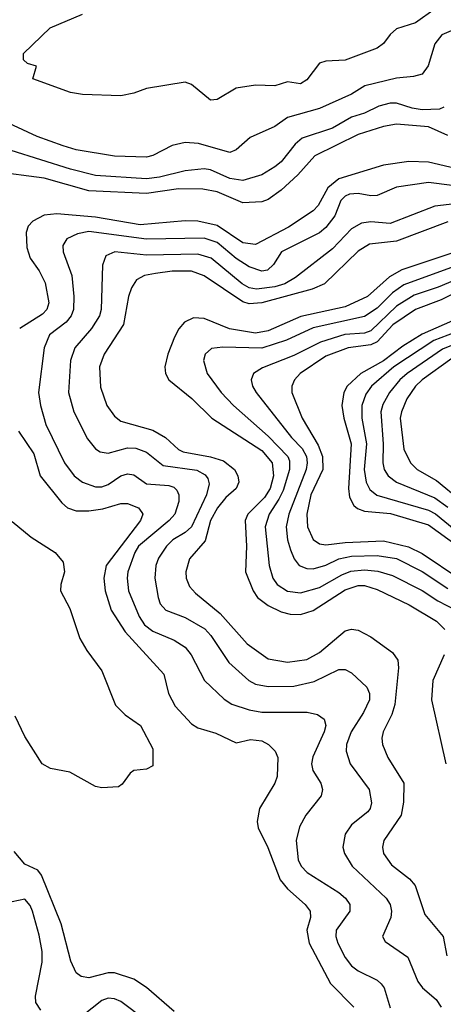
# Model space of a CAD drawing. Header units: inches. Extents: x 1308407 to 1441228, y 959628 to 1036311.
# Tile 280 of 656: x 1341294 to 1342616, y 1005939 to 1009015. Entities that reach past the tile are written whole.
import ezdxf

# ---------------------------------------------------------------- set-up
doc = ezdxf.new("R2010")
doc.units = ezdxf.units.IN
doc.header["$MEASUREMENT"] = 0
doc.layers.add('B3040', color=7, linetype='Continuous')

msp = doc.modelspace()

# ---------------------------------------------------------------- linework, layer by layer
at = {"layer": 'B3040', "color": 5}
for points, elevation in [([(1342590.4, 1009049.6), (1342530, 1009005.6), (1342470, 1008986.8), (1342450.7, 1008969.3), (1342430, 1008940.4), (1342410, 1008926.3), (1342310, 1008888.2), (1342250, 1008885.6), (1342230, 1008879), (1342190, 1008827.5), (1342170, 1008814.6), (1342130, 1008821.4), (1342090, 1008808.3), (1342030, 1008810.9), (1341970, 1008800.9), (1341910, 1008765.7), (1341890, 1008763.5), (1341830, 1008812.8), (1341810, 1008819.8), (1341690, 1008799.7), (1341650, 1008785.1), (1341610, 1008777.4), (1341490, 1008781.3), (1341452.5, 1008787.5), (1341335.3, 1008830), (1341346, 1008870), (1341318, 1008878), (1341306, 1008890), (1341306, 1008910), (1341389.4, 1008990), (1341490, 1009031.9)], 2720), ([(1342670, 1008992.9), (1342611.8, 1008968.2), (1342590, 1008940.2), (1342569.1, 1008870.9), (1342550, 1008844.8), (1342522.8, 1008837.2), (1342470, 1008832.7), (1342371.3, 1008808.7), (1342330, 1008782.1), (1342230, 1008738), (1342130.4, 1008709.6), (1342090, 1008680.9), (1342012.9, 1008647.1), (1341970, 1008608.3), (1341950, 1008600.2), (1341852.2, 1008627.8), (1341810, 1008631.1), (1341770, 1008621.8), (1341710, 1008591.1), (1341690, 1008585.3), (1341590, 1008588.8), (1341470, 1008608.7), (1341430, 1008620.6), (1341348.8, 1008650), (1341199.4, 1008719.4)], 2740), ([(1342618.1, 1008741.9), (1342604.2, 1008735.8), (1342550, 1008733.7), (1342518.6, 1008738.6), (1342470, 1008754.7), (1342450, 1008754.5), (1342415.1, 1008744.9), (1342370, 1008723.5), (1342329.6, 1008710.4), (1342270, 1008676.2), (1342175.2, 1008644.8), (1342153.8, 1008626.2), (1342110, 1008570.5), (1342090, 1008555.8), (1342050, 1008529.9), (1341990, 1008512.7), (1341950, 1008518.7), (1341890, 1008545.9), (1341870, 1008549.2), (1341810, 1008543.4), (1341730, 1008523), (1341690, 1008517.9), (1341530, 1008528.8), (1341452.4, 1008547.6), (1341266.9, 1008606.9)], 2760), ([(1342630, 1008653.6), (1342570, 1008679.9), (1342470, 1008688.6), (1342430, 1008681.4), (1342350, 1008656.4), (1342215, 1008590), (1342161.8, 1008530), (1342110, 1008482), (1342070, 1008453.4), (1342050, 1008445.9), (1341990, 1008443.4), (1341910, 1008476.9), (1341866, 1008486), (1341790, 1008487.1), (1341690, 1008471.8), (1341510, 1008480.9), (1341370, 1008519.8), (1341210, 1008541.3)], 2780), ([(1342690, 1008541.9), (1342570, 1008569.7), (1342508.4, 1008571.6), (1342430, 1008561.1), (1342290, 1008517.9), (1342255.8, 1008490), (1342225.9, 1008434.1), (1342210, 1008417.6), (1342133, 1008367), (1342030, 1008312.3), (1341990, 1008318.4), (1341910, 1008372.3), (1341850, 1008385.5), (1341810, 1008386.2), (1341670, 1008374), (1341530, 1008397.7), (1341410, 1008408.7), (1341370, 1008404.1), (1341334.4, 1008385.6), (1341320.5, 1008370), (1341313.8, 1008350), (1341316.5, 1008303.5), (1341326.9, 1008270), (1341354.7, 1008230), (1341373.4, 1008193.4), (1341385, 1008130), (1341379, 1008110), (1341365.3, 1008094.7), (1341293.8, 1008050)], 2820), ([(1342710, 1008488.7), (1342570, 1008506.4), (1342470, 1008491.8), (1342410, 1008466.2), (1342390, 1008464.9), (1342350, 1008472.3), (1342323.6, 1008470), (1342310, 1008464.2), (1342296.6, 1008450), (1342277.7, 1008402.3), (1342250, 1008365.4), (1342230, 1008349.4), (1342110.9, 1008290), (1342085.8, 1008250), (1342067.6, 1008232.4), (1342050, 1008229.2), (1342010, 1008243.4), (1341970, 1008269.3), (1341910, 1008318.6), (1341870, 1008332.6), (1341690, 1008329), (1341510, 1008353.8), (1341473.8, 1008346.2), (1341441.1, 1008330), (1341428.7, 1008310), (1341429.4, 1008290), (1341456.2, 1008216.2), (1341463.1, 1008150), (1341461.9, 1008110), (1341454.6, 1008090), (1341438.6, 1008070), (1341386.9, 1008030), (1341370.1, 1007990), (1341352.3, 1007850), (1341358.3, 1007810), (1341375.4, 1007750), (1341433.8, 1007630), (1341463.9, 1007590), (1341490, 1007569.6), (1341530, 1007555.6), (1341550, 1007555.7), (1341570, 1007563), (1341610, 1007590.1), (1341630, 1007596.5), (1341650, 1007592.6), (1341690, 1007564.9), (1341759.5, 1007559.5), (1341774.9, 1007554.9), (1341784.9, 1007544.9), (1341790.6, 1007530), (1341791, 1007510), (1341777.9, 1007470), (1341760.5, 1007450), (1341664.9, 1007370), (1341652.9, 1007350), (1341631.8, 1007290), (1341629.3, 1007270), (1341633.5, 1007230), (1341666.9, 1007150), (1341683.8, 1007123.8), (1341710, 1007104.6), (1341776.6, 1007076.6), (1341810, 1007054.8), (1341829.1, 1007030), (1341870.5, 1006950.5), (1341932, 1006892), (1341956.6, 1006876.6), (1342010, 1006858.3), (1342050, 1006851.7), (1342191.5, 1006851.5), (1342223.8, 1006843.8), (1342244.4, 1006830), (1342249.4, 1006810), (1342244.6, 1006790), (1342208.5, 1006711.5), (1342205.1, 1006690), (1342209, 1006669), (1342233.7, 1006630), (1342239.4, 1006610), (1342235, 1006590), (1342186.7, 1006530), (1342166.9, 1006493.1), (1342157, 1006450), (1342163.5, 1006390), (1342172.5, 1006370), (1342191.1, 1006350), (1342290, 1006287.8), (1342310.8, 1006270), (1342324.1, 1006250), (1342324.7, 1006230), (1342282.2, 1006170), (1342280.8, 1006150), (1342287.3, 1006130), (1342310, 1006085.2), (1342330, 1006058.8), (1342350, 1006042.9), (1342410, 1006014.4), (1342422.8, 1006002.8), (1342431.3, 1005990), (1342450, 1005927)], 2840), ([(1342670, 1008442), (1342590, 1008432.5), (1342450, 1008377.9), (1342390, 1008383.5), (1342360.6, 1008379.4), (1342330, 1008361.2), (1342270, 1008299), (1342155.1, 1008210), (1342122, 1008190), (1342090, 1008180.3), (1342033, 1008173), (1342010, 1008177.8), (1341988.7, 1008190), (1341891.4, 1008270), (1341850, 1008282.9), (1341690, 1008278.9), (1341590.5, 1008289.5), (1341563.1, 1008276.9), (1341552.1, 1008247.9), (1341548.4, 1008110), (1341543.3, 1008090), (1341517.6, 1008050), (1341465.9, 1007990), (1341452.8, 1007950), (1341446.6, 1007850), (1341462.7, 1007790), (1341505.1, 1007705.1), (1341530, 1007674.3), (1341545, 1007665), (1341570, 1007660.4), (1341630, 1007677.5), (1341656.1, 1007676.1), (1341690, 1007663.7), (1341742.1, 1007622.1), (1341847.1, 1007607.1), (1341873.2, 1007593.2), (1341881.1, 1007581.2), (1341885.2, 1007565.2), (1341877.5, 1007530), (1341830, 1007431), (1341810, 1007412.6), (1341772.3, 1007390), (1341752.3, 1007370), (1341727.1, 1007332.9), (1341719, 1007310), (1341715.9, 1007270), (1341726.5, 1007210), (1341731.9, 1007190), (1341750, 1007170.1), (1341810, 1007147.2), (1341871.8, 1007111.8), (1341890.8, 1007090.8), (1341946.8, 1007006.8), (1342008.8, 1006950), (1342030, 1006938.7), (1342070, 1006931.3), (1342150, 1006932.4), (1342213, 1006947), (1342290, 1006985.1), (1342310, 1006984.3), (1342330, 1006974.7), (1342377.7, 1006930), (1342385.7, 1006910), (1342385.7, 1006890), (1342367.2, 1006850), (1342328.9, 1006790), (1342314.6, 1006750), (1342313.5, 1006730), (1342325.6, 1006690), (1342384.8, 1006610), (1342391.7, 1006568.3), (1342388.5, 1006550), (1342380.5, 1006539.5), (1342330, 1006499.4), (1342310.1, 1006470), (1342302.8, 1006430), (1342307.4, 1006410), (1342331.4, 1006370), (1342438.1, 1006270), (1342450.7, 1006250), (1342454.7, 1006230), (1342452.5, 1006210), (1342426.3, 1006150), (1342435.2, 1006135.2), (1342505.8, 1006085.8), (1342536.6, 1006010), (1342551.1, 1005990), (1342593.9, 1005953.9), (1342610.1, 1005930)], 2860), ([(1342630, 1008383.1), (1342470, 1008323.1), (1342386.2, 1008313.8), (1342350, 1008291.8), (1342245.1, 1008190), (1342207.1, 1008172.9), (1342050, 1008130.4), (1342010, 1008127.4), (1341990, 1008133.5), (1341870, 1008214.5), (1341830, 1008229.1), (1341770, 1008229.1), (1341717.5, 1008222.5), (1341683.8, 1008216.2), (1341658.1, 1008201.9), (1341642.9, 1008177.1), (1341633.5, 1008150), (1341617.7, 1008062.3), (1341558, 1007970), (1341542.8, 1007930), (1341546.6, 1007866.6), (1341565.4, 1007810), (1341590, 1007776.3), (1341610, 1007760.7), (1341710, 1007732.1), (1341749.3, 1007709.3), (1341790, 1007671.9), (1341804.4, 1007664.4), (1341890, 1007649.3), (1341930, 1007636.5), (1341964.8, 1007610), (1341975.2, 1007590), (1341977.9, 1007570), (1341969.7, 1007550), (1341937.9, 1007522.1), (1341911, 1007490), (1341890, 1007450), (1341872.9, 1007387.1), (1341823.9, 1007330), (1341812.6, 1007290), (1341813.3, 1007270), (1341824.1, 1007244.1), (1341842.9, 1007222.9), (1341920, 1007160), (1342004.4, 1007064.4), (1342070, 1007017.5), (1342130, 1007007.1), (1342190, 1007015.7), (1342230, 1007038.3), (1342310, 1007105.7), (1342330, 1007111), (1342350, 1007107.9), (1342390, 1007087.2), (1342457.9, 1007037.9), (1342474.3, 1007014.3), (1342476.7, 1006990), (1342464.6, 1006875.4), (1342456, 1006844), (1342428.4, 1006790), (1342424, 1006770), (1342426.7, 1006750), (1342443.1, 1006710), (1342493.1, 1006630), (1342492.4, 1006570), (1342484.3, 1006530), (1342431.1, 1006450), (1342426.7, 1006430), (1342430.1, 1006410), (1342454.1, 1006374.1), (1342510.9, 1006330.9), (1342528.1, 1006310), (1342558.7, 1006218.7), (1342615.4, 1006150), (1342627.8, 1006090)], 2880), ([(1342690, 1008301.4), (1342486.8, 1008233.2), (1342448, 1008212), (1342379.6, 1008150), (1342310, 1008117.5), (1342171.8, 1008088.2), (1342070, 1008042.6), (1342030, 1008035.5), (1341948.7, 1008048.7), (1341870, 1008081.2), (1341836.2, 1008083.8), (1341808, 1008070), (1341790.8, 1008049.2), (1341777.3, 1008022.7), (1341756.3, 1007970), (1341746.7, 1007930), (1341748.9, 1007910), (1341759.1, 1007890), (1341831.2, 1007831.2), (1341893.9, 1007770), (1342049.4, 1007669.4), (1342082.5, 1007630), (1342086.7, 1007590), (1342075.6, 1007550), (1342057.7, 1007522.3), (1342006.3, 1007470), (1341997.9, 1007450), (1342002.2, 1007370), (1341998.9, 1007290), (1342022.3, 1007230), (1342036, 1007210), (1342070, 1007184.7), (1342110, 1007165.4), (1342137.9, 1007157.9), (1342170, 1007156.5), (1342210, 1007169.4), (1342310, 1007233.7), (1342350, 1007246.9), (1342370, 1007246.7), (1342410, 1007234.6), (1342510, 1007186.4), (1342595.4, 1007135.4), (1342621.6, 1007110)], 2920), ([(1342810, 1008301.9), (1342493.4, 1008186.6), (1342458.1, 1008161.9), (1342410, 1008113.4), (1342370, 1008087.8), (1342210, 1008052), (1342126.3, 1008013.6), (1342050, 1007988.9), (1341927.8, 1007992.2), (1341892.4, 1007987.6), (1341872.9, 1007970), (1341867.3, 1007950), (1341878.9, 1007910), (1341922.5, 1007850), (1341961.2, 1007810), (1342070, 1007713.6), (1342130.7, 1007650.7), (1342136.5, 1007636.5), (1342136.3, 1007610), (1342115.9, 1007544.1), (1342103.3, 1007516.7), (1342072.3, 1007470), (1342060.6, 1007430), (1342072.5, 1007310), (1342084.6, 1007270), (1342097.3, 1007250), (1342130, 1007229.4), (1342170, 1007224.7), (1342230, 1007241.4), (1342299.3, 1007280.7), (1342328.1, 1007291.9), (1342370, 1007295.8), (1342412, 1007292), (1342458, 1007278), (1342550, 1007231.3), (1342599, 1007199), (1342655, 1007170)], 2940), ([(1342826.1, 1008273.9), (1342600.6, 1008179.4), (1342525.8, 1008154.2), (1342470, 1008119.8), (1342390, 1008043.4), (1342370, 1008036.1), (1342308.6, 1008031.4), (1342232.5, 1008007.5), (1342150, 1007965.7), (1342052.2, 1007927.8), (1342024.1, 1007910), (1342016.3, 1007890), (1342020.7, 1007870), (1342031.8, 1007850), (1342142, 1007710), (1342175.2, 1007675.2), (1342189.3, 1007650), (1342191.8, 1007630), (1342187.7, 1007610), (1342134, 1007470), (1342125.5, 1007430), (1342129.4, 1007390), (1342138.8, 1007358.8), (1342150.4, 1007330.4), (1342166.8, 1007310), (1342190, 1007299.9), (1342210, 1007299.3), (1342250, 1007310.7), (1342290, 1007330.8), (1342330, 1007338.6), (1342410, 1007340.6), (1342470, 1007332), (1342550, 1007290.9), (1342630, 1007238.1)], 2960), ([(1342770, 1008218.5), (1342610, 1008140.2), (1342530, 1008109.5), (1342458.4, 1008061.6), (1342410, 1008008.8), (1342390, 1007999.5), (1342319.4, 1007990), (1342250, 1007963.3), (1342169.6, 1007910), (1342151.6, 1007890), (1342143.3, 1007870), (1342143.6, 1007850), (1342176, 1007770), (1342225.4, 1007685.4), (1342238.9, 1007650), (1342239.8, 1007610), (1342203, 1007530), (1342190.1, 1007470.1), (1342192, 1007430), (1342210.4, 1007390.4), (1342230, 1007377), (1342250, 1007374.2), (1342310, 1007381.7), (1342430, 1007387.2), (1342507.7, 1007367.7), (1342550, 1007347.2), (1342667.7, 1007267.7)], 2980), ([(1342687.6, 1008092.4), (1342550, 1008032.5), (1342490, 1007995.3), (1342430, 1007949.2), (1342359.2, 1007910), (1342315.7, 1007870), (1342305.7, 1007850), (1342299.9, 1007810), (1342306.1, 1007770), (1342328.9, 1007690), (1342320.2, 1007550), (1342323.5, 1007523.5), (1342337.3, 1007497.3), (1342348, 1007488), (1342370, 1007479.4), (1342451.8, 1007471.8), (1342570, 1007437.2), (1342710, 1007336.2)], 3020), ([(1342717.6, 1008062.4), (1342586.9, 1008013.1), (1342462.2, 1007930), (1342392.6, 1007870), (1342374.5, 1007845.5), (1342361.6, 1007810), (1342361.9, 1007770), (1342376.3, 1007690), (1342369.1, 1007610), (1342375.2, 1007570), (1342387.4, 1007547.4), (1342409.2, 1007529.2), (1342570, 1007482.8), (1342591.6, 1007471.6), (1342650, 1007423.7)], 3040), ([(1342670, 1008008.4), (1342613.9, 1007986.1), (1342503.3, 1007910), (1342480.4, 1007890), (1342448.3, 1007850), (1342427.4, 1007812.6), (1342421.7, 1007790), (1342428.2, 1007690), (1342427.1, 1007630), (1342431.4, 1007610), (1342443.8, 1007590), (1342469.8, 1007569.8), (1342590, 1007520.8), (1342630, 1007492.4)], 3060), ([(1342643.3, 1007956.7), (1342550, 1007889.3), (1342529.7, 1007870), (1342502.8, 1007830), (1342485.4, 1007790), (1342481.8, 1007770), (1342493.5, 1007673.5), (1342513.6, 1007630), (1342534.4, 1007610), (1342595.2, 1007575.2), (1342747.5, 1007450)], 3080), ([(1341290, 1007729.5), (1341338.2, 1007658.2), (1341357.4, 1007590), (1341425.4, 1007505.4), (1341443.2, 1007490), (1341470, 1007480.6), (1341510, 1007480.7), (1341552.9, 1007487.1), (1341610, 1007503.8), (1341630, 1007503.9), (1341664.9, 1007490), (1341675.6, 1007475.6), (1341677.9, 1007470), (1341670.6, 1007450), (1341564.1, 1007310), (1341556, 1007270), (1341560.2, 1007230), (1341579.7, 1007170), (1341622.7, 1007102.7), (1341743.7, 1006970), (1341758.3, 1006910), (1341779.3, 1006870), (1341830, 1006815.2), (1341850, 1006802.3), (1341906, 1006786), (1341970, 1006755.5), (1342014, 1006766), (1342050, 1006761.5), (1342070.8, 1006750.8), (1342091, 1006730), (1342099.5, 1006710), (1342097.6, 1006650), (1342090.6, 1006629.4), (1342042.4, 1006550), (1342034.7, 1006510), (1342037.9, 1006490), (1342068.9, 1006428.9), (1342107.4, 1006327.4), (1342130, 1006299), (1342185.5, 1006250), (1342200.5, 1006230), (1342202.2, 1006210), (1342190.5, 1006170), (1342197.6, 1006130), (1342263.9, 1006003.9), (1342337, 1005930)], 2820), ([(1341270, 1007446.9), (1341330, 1007398.4), (1341404.3, 1007350), (1341430, 1007320.3), (1341433.9, 1007290), (1341422.3, 1007250), (1341421.2, 1007230), (1341450, 1007175.2), (1341481.8, 1007081.8), (1341503.7, 1007043.7), (1341550, 1006980.6), (1341593.4, 1006873.4), (1341623, 1006843), (1341670.6, 1006810), (1341710, 1006737.3), (1341710, 1006684), (1341690, 1006673.2), (1341650, 1006669), (1341638.8, 1006661.2), (1341614, 1006626), (1341602, 1006618), (1341550, 1006615.1), (1341530, 1006619.5), (1341450, 1006664), (1341390, 1006675.8), (1341364, 1006690), (1341310, 1006775.8), (1341279.3, 1006839.3)], 2780), ([(1342618.8, 1007030), (1342583.3, 1006950), (1342579.7, 1006890), (1342624.6, 1006690)], 2920), ([(1341776.5, 1005916.5), (1341690, 1005991.2), (1341650, 1006016.8), (1341590, 1006037), (1341570, 1006037), (1341510, 1006021.4), (1341485.9, 1006025.9), (1341470, 1006036.9), (1341453.6, 1006073.6), (1341423.1, 1006190), (1341361.9, 1006341.9), (1341350, 1006357.7), (1341310, 1006375.9), (1341276.4, 1006416.4)], 2820), ([(1341360.3, 1005920.3), (1341344.6, 1005944.6), (1341343.5, 1005963.5), (1341363.5, 1006070), (1341363.6, 1006103.6), (1341354.9, 1006154.9), (1341333.9, 1006230), (1341327, 1006247), (1341310, 1006266.8), (1341270, 1006258.3)], 2840), ([(1341685.4, 1005890), (1341610, 1005947.2), (1341590, 1005955.6), (1341570, 1005957.6), (1341550, 1005950.7), (1341490, 1005902.7)], 2840)]:
    msp.add_lwpolyline(points, dxfattribs=dict(at, elevation=elevation))

doc.saveas('drawing.dxf')
